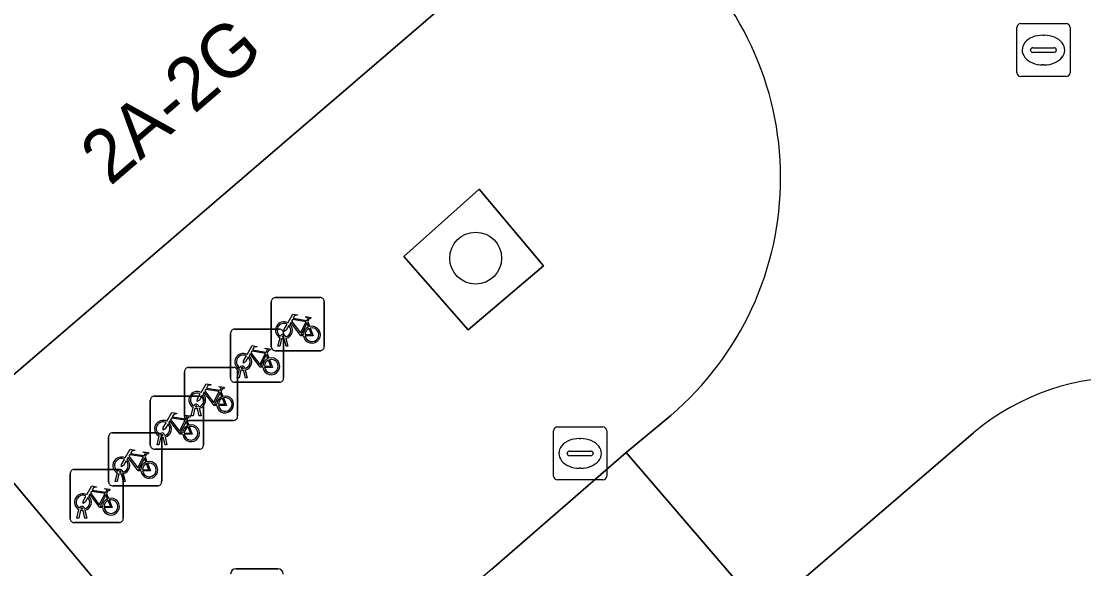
# Model space of a CAD drawing. Extents: x 160377 to 161131, y 383938 to 384853.
# Drawn here: x 160778.8 to 160798.81, y 384713.83 to 384724.15 of the extents above; entities that cross this region are included whole.
import ezdxf

# ---------------------------------------------------------------- set-up
doc = ezdxf.new("R2010")
doc.units = 0
for name, color, linetype in [('IMGEO_Boom', 7, 'Continuous'), ('IMGEO_Fietsenrek', 7, 'Continuous'), ('IMGEO_Groenvoorziening', 7, 'Continuous'), ('IMGEO_Lichtmast', 7, 'Continuous'), ('IMGEO_Pand', 7, 'Continuous'), ('IMGEO_Pand_nummerreeks', 7, 'Continuous'), ('IMGEO_Rijbaan_lokaal_open', 7, 'Continuous'), ('IMGEO_Rioolput', 7, 'Continuous'), ('IMGEO_Voetpad_open', 7, 'Continuous')]:
    doc.layers.add(name, color=color, linetype=linetype)

msp = doc.modelspace()

# ---------------------------------------------------------------- linework, layer by layer
at = {"layer": 'IMGEO_Boom'}
msp.add_circle((160787.358, 384719.682), 0.489, dxfattribs=at)
at = {"layer": 'IMGEO_Fietsenrek'}
for p, q in [((160783.584, 384718.938), (160784.425, 384718.938)), ((160784.425, 384718.938), (160783.584, 384718.938)), ((160783.509, 384718.013), (160783.509, 384718.854)), ((160783.509, 384718.854), (160783.509, 384718.013)), ((160784.509, 384718.863), (160784.509, 384718.022)), ((160784.509, 384718.022), (160784.509, 384718.863)), ((160784.196, 384718.487), (160784.232, 384718.392)), ((160782.818, 384718.343), (160783.659, 384718.343)), ((160783.659, 384718.343), (160782.818, 384718.343)), ((160783.743, 384718.268), (160783.743, 384717.427)), ((160783.743, 384717.427), (160783.743, 384718.268)), ((160782.743, 384717.418), (160782.743, 384718.259)), ((160782.743, 384718.259), (160782.743, 384717.418)), ((160783.636, 384718.022), (160783.675, 384718.182)), ((160783.705, 384718.17), (160783.67, 384718.022)), ((160783.747, 384718.194), (160783.746, 384718.198)), ((160783.788, 384718.022), (160783.754, 384718.164)), ((160783.778, 384718.205), (160783.779, 384718.198)), ((160783.786, 384718.168), (160783.821, 384718.022)), ((160783.43, 384717.892), (160783.466, 384717.797)), ((160784.434, 384717.938), (160783.593, 384717.938)), ((160783.593, 384717.938), (160784.434, 384717.938)), ((160783.67, 384718.022), (160783.636, 384718.022)), ((160783.821, 384718.022), (160783.788, 384718.022)), ((160781.876, 384716.699), (160781.876, 384717.54)), ((160781.876, 384717.54), (160781.876, 384716.699)), ((160781.951, 384717.624), (160782.792, 384717.624)), ((160782.792, 384717.624), (160781.951, 384717.624)), ((160782.87, 384717.427), (160782.909, 384717.587)), ((160782.876, 384717.549), (160782.876, 384716.708)), ((160782.876, 384716.708), (160782.876, 384717.549)), ((160782.939, 384717.575), (160782.904, 384717.427)), ((160782.981, 384717.599), (160782.98, 384717.603)), ((160783.022, 384717.427), (160782.988, 384717.569)), ((160783.012, 384717.61), (160783.013, 384717.603)), ((160783.02, 384717.573), (160783.055, 384717.427)), ((160783.668, 384717.343), (160782.827, 384717.343)), ((160782.827, 384717.343), (160783.668, 384717.343)), ((160782.904, 384717.427), (160782.87, 384717.427)), ((160783.055, 384717.427), (160783.022, 384717.427)), ((160781.308, 384717.082), (160782.149, 384717.082)), ((160782.149, 384717.082), (160781.308, 384717.082)), ((160782.563, 384717.173), (160782.599, 384717.078)), ((160781.233, 384716.157), (160781.233, 384716.998)), ((160781.233, 384716.998), (160781.233, 384716.157)), ((160782.003, 384716.708), (160782.042, 384716.868)), ((160782.114, 384716.88), (160782.113, 384716.884)), ((160782.145, 384716.891), (160782.146, 384716.884)), ((160782.233, 384717.007), (160782.233, 384716.166)), ((160782.233, 384716.166), (160782.233, 384717.007)), ((160782.037, 384716.708), (160782.003, 384716.708)), ((160782.072, 384716.856), (160782.037, 384716.708)), ((160782.155, 384716.708), (160782.121, 384716.85)), ((160782.153, 384716.854), (160782.188, 384716.708)), ((160782.188, 384716.708), (160782.155, 384716.708)), ((160781.92, 384716.631), (160781.956, 384716.536)), ((160782.801, 384716.624), (160781.96, 384716.624)), ((160781.96, 384716.624), (160782.801, 384716.624)), ((160780.447, 384715.466), (160780.447, 384716.307)), ((160780.447, 384716.307), (160780.447, 384715.466)), ((160780.522, 384716.391), (160781.363, 384716.391)), ((160781.363, 384716.391), (160780.522, 384716.391)), ((160781.36, 384716.166), (160781.399, 384716.326)), ((160781.429, 384716.314), (160781.394, 384716.166)), ((160781.447, 384716.316), (160781.447, 384715.475)), ((160781.447, 384715.475), (160781.447, 384716.316)), ((160781.471, 384716.338), (160781.47, 384716.342)), ((160781.512, 384716.166), (160781.478, 384716.308)), ((160781.502, 384716.349), (160781.503, 384716.342)), ((160781.51, 384716.312), (160781.545, 384716.166)), ((160782.158, 384716.082), (160781.317, 384716.082)), ((160781.317, 384716.082), (160782.158, 384716.082)), ((160781.394, 384716.166), (160781.36, 384716.166)), ((160781.545, 384716.166), (160781.512, 384716.166)), ((160781.134, 384715.94), (160781.17, 384715.845)), ((160779.799, 384715.7), (160780.64, 384715.7)), ((160780.64, 384715.7), (160779.799, 384715.7)), ((160779.724, 384714.775), (160779.724, 384715.616)), ((160779.724, 384715.616), (160779.724, 384714.775)), ((160780.574, 384715.475), (160780.613, 384715.635)), ((160780.608, 384715.475), (160780.574, 384715.475)), ((160780.643, 384715.623), (160780.608, 384715.475)), ((160780.685, 384715.647), (160780.684, 384715.651)), ((160780.726, 384715.475), (160780.692, 384715.617)), ((160780.716, 384715.658), (160780.717, 384715.651)), ((160780.724, 384715.625), (160780.724, 384714.784)), ((160780.724, 384714.784), (160780.724, 384715.625)), ((160780.724, 384715.621), (160780.759, 384715.475)), ((160780.759, 384715.475), (160780.726, 384715.475)), ((160781.372, 384715.391), (160780.531, 384715.391)), ((160780.531, 384715.391), (160781.372, 384715.391)), ((160780.411, 384715.249), (160780.447, 384715.154)), ((160779.851, 384714.784), (160779.89, 384714.944)), ((160779.92, 384714.932), (160779.885, 384714.784)), ((160779.962, 384714.956), (160779.961, 384714.96)), ((160780.003, 384714.784), (160779.969, 384714.926)), ((160779.993, 384714.967), (160779.994, 384714.96)), ((160780.001, 384714.93), (160780.036, 384714.784)), ((160780.649, 384714.7), (160779.808, 384714.7)), ((160779.808, 384714.7), (160780.649, 384714.7)), ((160779.885, 384714.784), (160779.851, 384714.784)), ((160780.036, 384714.784), (160780.003, 384714.784))]:
    msp.add_line(p, q, dxfattribs=at)
for points in [[(160783.822, 384718.464), (160783.917, 384718.628), (160784.003, 384718.614), (160784.005, 384718.605), (160783.949, 384718.594), (160783.922, 384718.549), (160784.178, 384718.508)], [(160784.118, 384718.22), (160784.068, 384718.22), (160783.877, 384718.471), (160783.858, 384718.439)], [(160784.165, 384718.483), (160783.908, 384718.524), (160783.891, 384718.495), (160784.058, 384718.275), (160784.165, 384718.483)], [(160784.178, 384718.508), (160784.203, 384718.557), (160784.197, 384718.561), (160784.174, 384718.565), (160784.162, 384718.572), (160784.161, 384718.575), (160784.163, 384718.58), (160784.258, 384718.565), (160784.26, 384718.555), (160784.25, 384718.542), (160784.238, 384718.536), (160784.224, 384718.542), (160784.196, 384718.487)], [(160783.843, 384718.412), (160783.791, 384718.322), (160783.751, 384718.297), (160783.752, 384718.344), (160783.807, 384718.438)], [(160784.213, 384718.385), (160784.183, 384718.462), (160784.074, 384718.244), (160784.117, 384718.244)], [(160784.147, 384718.244), (160784.267, 384718.243), (160784.223, 384718.357)], [(160784.243, 384718.364), (160784.298, 384718.219), (160784.148, 384718.219)], [(160783.056, 384717.869), (160783.151, 384718.033), (160783.237, 384718.019), (160783.239, 384718.01), (160783.183, 384717.999), (160783.156, 384717.954), (160783.412, 384717.913)], [(160783.352, 384717.625), (160783.302, 384717.625), (160783.111, 384717.876), (160783.092, 384717.844)], [(160783.399, 384717.888), (160783.142, 384717.929), (160783.125, 384717.9), (160783.292, 384717.68), (160783.399, 384717.888)], [(160783.412, 384717.913), (160783.437, 384717.962), (160783.431, 384717.966), (160783.408, 384717.97), (160783.396, 384717.977), (160783.395, 384717.98), (160783.397, 384717.985), (160783.492, 384717.97), (160783.494, 384717.96), (160783.484, 384717.947), (160783.472, 384717.941), (160783.458, 384717.947), (160783.43, 384717.892)], [(160783.077, 384717.817), (160783.025, 384717.727), (160782.985, 384717.702), (160782.986, 384717.749), (160783.041, 384717.843)], [(160783.447, 384717.79), (160783.417, 384717.867), (160783.308, 384717.649), (160783.351, 384717.649)], [(160783.381, 384717.649), (160783.501, 384717.648), (160783.457, 384717.762)], [(160783.477, 384717.769), (160783.532, 384717.624), (160783.382, 384717.624)], [(160782.189, 384717.15), (160782.284, 384717.314), (160782.37, 384717.3), (160782.372, 384717.291), (160782.316, 384717.28), (160782.289, 384717.235), (160782.545, 384717.194)], [(160782.21, 384717.098), (160782.158, 384717.008), (160782.118, 384716.983), (160782.119, 384717.03), (160782.174, 384717.124)], [(160782.485, 384716.906), (160782.435, 384716.906), (160782.244, 384717.157), (160782.225, 384717.125)], [(160782.532, 384717.169), (160782.275, 384717.21), (160782.258, 384717.181), (160782.425, 384716.961), (160782.532, 384717.169)], [(160782.58, 384717.071), (160782.55, 384717.148), (160782.441, 384716.93), (160782.484, 384716.93)], [(160782.545, 384717.194), (160782.57, 384717.243), (160782.564, 384717.247), (160782.541, 384717.251), (160782.529, 384717.258), (160782.528, 384717.261), (160782.53, 384717.266), (160782.625, 384717.251), (160782.627, 384717.241), (160782.617, 384717.228), (160782.605, 384717.222), (160782.591, 384717.228), (160782.563, 384717.173)], [(160782.514, 384716.93), (160782.634, 384716.929), (160782.59, 384717.043)], [(160782.61, 384717.05), (160782.665, 384716.905), (160782.515, 384716.905)], [(160781.546, 384716.608), (160781.641, 384716.772), (160781.727, 384716.758), (160781.729, 384716.749), (160781.673, 384716.738), (160781.646, 384716.693), (160781.902, 384716.652)], [(160781.889, 384716.627), (160781.632, 384716.668), (160781.615, 384716.639), (160781.782, 384716.419), (160781.889, 384716.627)], [(160781.902, 384716.652), (160781.927, 384716.701), (160781.921, 384716.705), (160781.898, 384716.709), (160781.886, 384716.716), (160781.885, 384716.719), (160781.887, 384716.724), (160781.982, 384716.709), (160781.984, 384716.699), (160781.974, 384716.686), (160781.962, 384716.68), (160781.948, 384716.686), (160781.92, 384716.631)], [(160781.567, 384716.556), (160781.515, 384716.466), (160781.475, 384716.441), (160781.476, 384716.488), (160781.531, 384716.582)], [(160781.842, 384716.364), (160781.792, 384716.364), (160781.601, 384716.615), (160781.582, 384716.583)], [(160781.937, 384716.529), (160781.907, 384716.606), (160781.798, 384716.388), (160781.841, 384716.388)], [(160781.871, 384716.388), (160781.991, 384716.387), (160781.947, 384716.501)], [(160781.967, 384716.508), (160782.022, 384716.363), (160781.872, 384716.363)], [(160780.76, 384715.917), (160780.855, 384716.081), (160780.941, 384716.067), (160780.943, 384716.058), (160780.887, 384716.047), (160780.86, 384716.002), (160781.116, 384715.961)], [(160780.781, 384715.865), (160780.729, 384715.775), (160780.689, 384715.75), (160780.69, 384715.797), (160780.745, 384715.891)], [(160781.056, 384715.673), (160781.006, 384715.673), (160780.815, 384715.924), (160780.796, 384715.892)], [(160781.103, 384715.936), (160780.846, 384715.977), (160780.829, 384715.948), (160780.996, 384715.728), (160781.103, 384715.936)], [(160781.151, 384715.838), (160781.121, 384715.915), (160781.012, 384715.697), (160781.055, 384715.697)], [(160781.116, 384715.961), (160781.141, 384716.01), (160781.135, 384716.014), (160781.112, 384716.018), (160781.1, 384716.025), (160781.099, 384716.028), (160781.101, 384716.033), (160781.196, 384716.018), (160781.198, 384716.008), (160781.188, 384715.995), (160781.176, 384715.989), (160781.162, 384715.995), (160781.134, 384715.94)], [(160781.085, 384715.697), (160781.205, 384715.696), (160781.161, 384715.81)], [(160781.181, 384715.817), (160781.236, 384715.672), (160781.086, 384715.672)], [(160780.037, 384715.226), (160780.132, 384715.39), (160780.218, 384715.376), (160780.22, 384715.367), (160780.164, 384715.356), (160780.137, 384715.311), (160780.393, 384715.27)], [(160780.38, 384715.245), (160780.123, 384715.286), (160780.106, 384715.257), (160780.273, 384715.037), (160780.38, 384715.245)], [(160780.393, 384715.27), (160780.418, 384715.319), (160780.412, 384715.323), (160780.389, 384715.327), (160780.377, 384715.334), (160780.376, 384715.337), (160780.378, 384715.342), (160780.473, 384715.327), (160780.475, 384715.317), (160780.465, 384715.304), (160780.453, 384715.298), (160780.439, 384715.304), (160780.411, 384715.249)], [(160780.058, 384715.174), (160780.006, 384715.084), (160779.966, 384715.059), (160779.967, 384715.106), (160780.022, 384715.2)], [(160780.333, 384714.982), (160780.283, 384714.982), (160780.092, 384715.233), (160780.073, 384715.201)], [(160780.428, 384715.147), (160780.398, 384715.224), (160780.289, 384715.006), (160780.332, 384715.006)], [(160780.362, 384715.006), (160780.482, 384715.005), (160780.438, 384715.119)], [(160780.458, 384715.126), (160780.513, 384714.981), (160780.363, 384714.981)]]:
    msp.add_lwpolyline(points, dxfattribs=at)
for centre, radius, start, end in [((160783.587, 384718.86), 0.0779, 92.4484, 184.2845), ((160783.587, 384718.86), 0.0779, 92.4484, 184.2845), ((160784.431, 384718.86), 0.0779, 2.4484, 94.2845), ((160784.431, 384718.86), 0.0779, 2.4484, 94.2845), ((160783.749, 384718.323), 0.159, 62.6766, 242.1369), ((160782.821, 384718.265), 0.0779, 92.4484, 184.2845), ((160782.821, 384718.265), 0.0779, 92.4484, 184.2845), ((160783.749, 384718.323), 0.129, 63.3192, 238.903), ((160783.665, 384718.265), 0.0779, 2.4484, 94.2845), ((160783.665, 384718.265), 0.0779, 2.4484, 94.2845), ((160783.749, 384718.323), 0.129, 283.6043, 43.4302), ((160783.749, 384718.323), 0.159, 283.5766, 46.6042), ((160784.276, 384718.239), 0.159, 113.3408, 178.3217), ((160784.276, 384718.239), 0.159, 187.0065, 105.7708), ((160784.276, 384718.239), 0.129, 113.923, 177.9556), ((160784.276, 384718.239), 0.129, 188.6715, 104.5883), ((160783.729, 384718.194), 0.0499, 12.8025, 158.6934), ((160783.749, 384718.323), 0.159, 253.9967, 271.7867), ((160783.729, 384718.194), 0.0174, 12.8025, 163.4502), ((160783.749, 384718.323), 0.129, 253.415, 269.0204), ((160782.983, 384717.728), 0.159, 62.6766, 242.1369), ((160783.587, 384718.016), 0.0779, 182.4484, 274.2845), ((160783.587, 384718.016), 0.0779, 182.4484, 274.2845), ((160784.431, 384718.016), 0.0779, 272.4484, 4.2845), ((160784.431, 384718.016), 0.0779, 272.4484, 4.2845), ((160782.983, 384717.728), 0.129, 63.3192, 238.903), ((160782.983, 384717.728), 0.129, 283.6043, 43.4302), ((160782.983, 384717.728), 0.159, 283.5766, 46.6042), ((160783.51, 384717.644), 0.159, 113.3408, 178.3217), ((160783.51, 384717.644), 0.159, 187.0065, 105.7708), ((160783.51, 384717.644), 0.129, 113.923, 177.9556), ((160783.51, 384717.644), 0.129, 188.6715, 104.5883), ((160781.954, 384717.546), 0.0779, 92.4484, 184.2845), ((160781.954, 384717.546), 0.0779, 92.4484, 184.2845), ((160782.798, 384717.546), 0.0779, 2.4484, 94.2845), ((160782.798, 384717.546), 0.0779, 2.4484, 94.2845), ((160782.963, 384717.599), 0.0499, 12.8025, 158.6934), ((160782.983, 384717.728), 0.159, 253.9967, 271.7867), ((160782.963, 384717.599), 0.0174, 12.8025, 163.4502), ((160782.983, 384717.728), 0.129, 253.415, 269.0204), ((160782.821, 384717.421), 0.0779, 182.4484, 274.2845), ((160782.821, 384717.421), 0.0779, 182.4484, 274.2845), ((160783.665, 384717.421), 0.0779, 272.4484, 4.2845), ((160783.665, 384717.421), 0.0779, 272.4484, 4.2845), ((160781.311, 384717.004), 0.0779, 92.4484, 184.2845), ((160781.311, 384717.004), 0.0779, 92.4484, 184.2845), ((160782.116, 384717.009), 0.159, 62.6766, 242.1369), ((160782.116, 384717.009), 0.129, 63.3192, 238.903), ((160782.116, 384717.009), 0.129, 283.6043, 43.4302), ((160782.155, 384717.004), 0.0779, 2.4484, 94.2845), ((160782.155, 384717.004), 0.0779, 2.4484, 94.2845), ((160782.116, 384717.009), 0.159, 283.5766, 46.6042), ((160782.643, 384716.925), 0.159, 113.3408, 178.3217), ((160782.643, 384716.925), 0.159, 187.0065, 105.7708), ((160782.096, 384716.88), 0.0499, 12.8025, 158.6934), ((160782.096, 384716.88), 0.0174, 12.8025, 163.4502), ((160782.116, 384717.009), 0.129, 253.415, 269.0204), ((160782.643, 384716.925), 0.129, 113.923, 177.9556), ((160782.643, 384716.925), 0.129, 188.6715, 104.5883), ((160781.954, 384716.702), 0.0779, 182.4484, 274.2845), ((160781.954, 384716.702), 0.0779, 182.4484, 274.2845), ((160782.116, 384717.009), 0.159, 253.9967, 271.7867), ((160782.798, 384716.702), 0.0779, 272.4484, 4.2845), ((160782.798, 384716.702), 0.0779, 272.4484, 4.2845), ((160781.473, 384716.467), 0.159, 62.6766, 242.1369), ((160781.473, 384716.467), 0.129, 63.3192, 238.903), ((160781.473, 384716.467), 0.129, 283.6043, 43.4302), ((160781.473, 384716.467), 0.159, 283.5766, 46.6042), ((160782, 384716.383), 0.159, 113.3408, 178.3217), ((160782, 384716.383), 0.159, 187.0065, 105.7708), ((160782, 384716.383), 0.129, 113.923, 177.9556), ((160782, 384716.383), 0.129, 188.6715, 104.5883), ((160780.525, 384716.313), 0.0779, 92.4484, 184.2845), ((160780.525, 384716.313), 0.0779, 92.4484, 184.2845), ((160781.369, 384716.313), 0.0779, 2.4484, 94.2845), ((160781.369, 384716.313), 0.0779, 2.4484, 94.2845), ((160781.453, 384716.338), 0.0499, 12.8025, 158.6934), ((160781.473, 384716.467), 0.159, 253.9967, 271.7867), ((160781.453, 384716.338), 0.0174, 12.8025, 163.4502), ((160781.473, 384716.467), 0.129, 253.415, 269.0204), ((160781.311, 384716.16), 0.0779, 182.4484, 274.2845), ((160781.311, 384716.16), 0.0779, 182.4484, 274.2845), ((160782.155, 384716.16), 0.0779, 272.4484, 4.2845), ((160782.155, 384716.16), 0.0779, 272.4484, 4.2845), ((160780.687, 384715.776), 0.159, 62.6766, 242.1369), ((160780.687, 384715.776), 0.129, 63.3192, 238.903), ((160780.687, 384715.776), 0.159, 283.5766, 46.6042), ((160779.802, 384715.622), 0.0779, 92.4484, 184.2845), ((160779.802, 384715.622), 0.0779, 92.4484, 184.2845), ((160780.667, 384715.647), 0.0499, 12.8025, 158.6934), ((160780.646, 384715.622), 0.0779, 2.4484, 94.2845), ((160780.646, 384715.622), 0.0779, 2.4484, 94.2845), ((160780.687, 384715.776), 0.129, 283.6043, 43.4302), ((160781.214, 384715.692), 0.159, 113.3408, 178.3217), ((160781.214, 384715.692), 0.159, 187.0065, 105.7708), ((160781.214, 384715.692), 0.129, 113.923, 177.9556), ((160781.214, 384715.692), 0.129, 188.6715, 104.5883), ((160780.687, 384715.776), 0.159, 253.9967, 271.7867), ((160780.667, 384715.647), 0.0174, 12.8025, 163.4502), ((160780.687, 384715.776), 0.129, 253.415, 269.0204), ((160781.369, 384715.469), 0.0779, 272.4484, 4.2845), ((160781.369, 384715.469), 0.0779, 272.4484, 4.2845), ((160780.525, 384715.469), 0.0779, 182.4484, 274.2845), ((160780.525, 384715.469), 0.0779, 182.4484, 274.2845), ((160779.964, 384715.085), 0.159, 62.6766, 242.1369), ((160779.964, 384715.085), 0.129, 63.3192, 238.903), ((160779.964, 384715.085), 0.129, 283.6043, 43.4302), ((160779.964, 384715.085), 0.159, 283.5766, 46.6042), ((160780.491, 384715.001), 0.159, 113.3408, 178.3217), ((160780.491, 384715.001), 0.159, 187.0065, 105.7708), ((160780.491, 384715.001), 0.129, 113.923, 177.9556), ((160780.491, 384715.001), 0.129, 188.6715, 104.5883), ((160779.944, 384714.956), 0.0499, 12.8025, 158.6934), ((160779.964, 384715.085), 0.159, 253.9967, 271.7867), ((160779.944, 384714.956), 0.0174, 12.8025, 163.4502), ((160779.964, 384715.085), 0.129, 253.415, 269.0204), ((160779.802, 384714.778), 0.0779, 182.4484, 274.2845), ((160779.802, 384714.778), 0.0779, 182.4484, 274.2845), ((160780.646, 384714.778), 0.0779, 272.4484, 4.2845), ((160780.646, 384714.778), 0.0779, 272.4484, 4.2845)]:
    msp.add_arc(centre, radius, start, end, dxfattribs=at)
at = {"layer": 'IMGEO_Groenvoorziening'}
for points in [[(160786.006, 384719.715), (160787.218, 384718.33), (160788.635, 384719.534), (160787.424, 384720.984)], [(160775.005, 384713.189), (160777.656, 384710.177), (160780.805, 384712.887), (160778.241, 384715.937)]]:
    msp.add_lwpolyline(points, close=True, dxfattribs=at)
at = {"layer": 'IMGEO_Lichtmast'}
for p, q in [((160782.845, 384713.83), (160783.635, 384713.83)), ((160783.635, 384713.83), (160782.845, 384713.83))]:
    msp.add_line(p, q, dxfattribs=at)
for centre, start, end in [((160782.845, 384713.73), 90, 180), ((160782.845, 384713.73), 90, 180), ((160783.635, 384713.73), 0, 90), ((160783.635, 384713.73), 360, 90)]:
    msp.add_arc(centre, 0.1, start, end, dxfattribs=at)
at = {"layer": 'IMGEO_Pand'}
msp.add_lwpolyline([(160772.584, 384738.148), (160766.767, 384731.281), (160777.23, 384722.416), (160774.593, 384720.151), (160777.636, 384716.609), (160787.751, 384725.299)], close=True, dxfattribs=at)
at = {"layer": 'IMGEO_Rijbaan_lokaal_open'}
msp.add_lwpolyline([(160791.033, 384716.72), (160790.191, 384716.021), (160792.784, 384713.001), (160796.73, 384716.389)], dxfattribs=at)
msp.add_lwpolyline([(160776.104, 384698.722), (160776.197, 384698.802), (160783.296, 384704.898), (160788.851, 384709.645), (160792.784, 384713.001), (160790.191, 384716.021), (160787.662, 384713.822), (160747.816, 384679.764), (160746.968, 384679.053), (160749.555, 384676.053), (160752.031, 384678.15), (160762.273, 384686.91), (160775.903, 384698.55)], close=True, dxfattribs=at)
for centre, radius, start, end in [((160787.224, 384721.194), 5.876, 310.4128, 49.8045), ((160799.601, 384712.98), 4.457, 46.1838, 130.1049)]:
    msp.add_arc(centre, radius, start, end, dxfattribs=at)
at = {"layer": 'IMGEO_Rioolput'}
for p, q in [((160797.622, 384724.102), (160798.474, 384724.102)), ((160797.547, 384723.176), (160797.547, 384724.028)), ((160798.035, 384723.882), (160798.06, 384723.882)), ((160798.548, 384724.028), (160798.548, 384723.176)), ((160797.806, 384723.596), (160797.806, 384723.608)), ((160798.244, 384723.559), (160797.846, 384723.559)), ((160797.849, 384723.645), (160798.247, 384723.645)), ((160798.29, 384723.608), (160798.29, 384723.596)), ((160798.058, 384723.322), (160798.033, 384723.322)), ((160798.474, 384723.102), (160797.622, 384723.102)), ((160788.9, 384716.503), (160789.752, 384716.503)), ((160788.825, 384715.577), (160788.825, 384716.429)), ((160789.313, 384716.283), (160789.338, 384716.283)), ((160789.826, 384716.429), (160789.826, 384715.577)), ((160789.084, 384715.997), (160789.084, 384716.009)), ((160789.522, 384715.96), (160789.124, 384715.96)), ((160789.127, 384716.046), (160789.525, 384716.046)), ((160789.568, 384716.009), (160789.568, 384715.997)), ((160789.336, 384715.723), (160789.311, 384715.723)), ((160789.752, 384715.503), (160788.9, 384715.503))]:
    msp.add_line(p, q, dxfattribs=at)
for points in [[(160797.622, 384724.102), (160798.474, 384724.102)], [(160797.547, 384723.176), (160797.547, 384724.028)], [(160798.548, 384724.028), (160798.548, 384723.176)], [(160798.474, 384723.102), (160797.622, 384723.102)], [(160788.9, 384716.503), (160789.752, 384716.503)], [(160788.825, 384715.577), (160788.825, 384716.429)], [(160789.826, 384716.429), (160789.826, 384715.577)], [(160789.752, 384715.503), (160788.9, 384715.503)]]:
    msp.add_lwpolyline(points, dxfattribs=at)
for centre, radius, start, end in [((160797.624, 384724.026), 0.0765, 91.552, 178.448), ((160797.624, 384724.026), 0.0765, 91.552, 178.448), ((160798.472, 384724.026), 0.0765, 1.552, 88.448), ((160798.472, 384724.026), 0.0765, 1.552, 88.448), ((160797.846, 384723.605), 0.0403, 85.8775, 175.7526), ((160797.843, 384723.595), 0.0366, 178.938, 274.7102), ((160798.247, 384723.602), 0.043, 264.8664, 352.4533), ((160798.251, 384723.607), 0.0386, 1.7309, 96.639), ((160797.624, 384723.178), 0.0765, 181.552, 268.448), ((160797.624, 384723.178), 0.0765, 181.552, 268.448), ((160798.472, 384723.178), 0.0765, 271.552, 358.448), ((160798.472, 384723.178), 0.0765, 271.552, 358.448), ((160788.902, 384716.427), 0.0765, 91.552, 178.448), ((160788.902, 384716.427), 0.0765, 91.552, 178.448), ((160789.75, 384716.427), 0.0765, 1.552, 88.448), ((160789.75, 384716.427), 0.0765, 1.552, 88.448), ((160789.124, 384716.006), 0.0403, 85.8775, 175.7526), ((160789.121, 384715.996), 0.0366, 178.938, 274.7102), ((160789.525, 384716.003), 0.043, 264.8664, 352.4533), ((160789.529, 384716.008), 0.0386, 1.7309, 96.639), ((160788.902, 384715.579), 0.0765, 181.552, 268.448), ((160788.902, 384715.579), 0.0765, 181.552, 268.448), ((160789.75, 384715.579), 0.0765, 271.552, 358.448), ((160789.75, 384715.579), 0.0765, 271.552, 358.448)]:
    msp.add_arc(centre, radius, start, end, dxfattribs=at)
for centre, major_axis, ratio, start_param, end_param in [((160798.034, 384723.602), (-0.387, 0.002), 0.722429, 4.712389, 7.853982), ((160798.059, 384723.602), (-0.39, 0.002), 0.717154, 1.570796, 4.712389), ((160789.312, 384716.003), (-0.387, 0.002), 0.722429, 4.712389, 7.853982), ((160789.337, 384716.003), (-0.39, 0.002), 0.717154, 1.570796, 4.712389)]:
    msp.add_ellipse(centre, major_axis=major_axis, ratio=ratio, start_param=start_param, end_param=end_param, dxfattribs=at)
at = {"layer": 'IMGEO_Voetpad_open'}
for points in [[(160791.016, 384725.682), (160789.165, 384727.388), (160787.751, 384725.299), (160777.636, 384716.609), (160778.241, 384715.937), (160780.805, 384712.887), (160777.656, 384710.177), (160775.005, 384713.189), (160771.946, 384710.593), (160774.543, 384707.557), (160768.916, 384702.739), (160766.33, 384705.795), (160764.82, 384704.513), (160767.389, 384701.434), (160741.85, 384679.645), (160739.267, 384682.699), (160738.675, 384683.373), (160735.871, 384680.867), (160737.336, 384679.16), (160737.593, 384678.861)], [(160787.662, 384713.822), (160790.191, 384716.021), (160791.033, 384716.72)], [(160796.73, 384716.389), (160792.784, 384713.001), (160788.851, 384709.645), (160783.296, 384704.898)]]:
    msp.add_lwpolyline(points, dxfattribs=at)
msp.add_lwpolyline([(160786.006, 384719.715), (160787.424, 384720.984), (160788.635, 384719.534), (160787.218, 384718.33)], close=True, dxfattribs=at)
for centre, radius, start, end in [((160787.224, 384721.194), 5.876, 310.4128, 49.8045), ((160799.601, 384712.98), 4.457, 46.1838, 130.1049)]:
    msp.add_arc(centre, radius, start, end, dxfattribs=at)

# ---------------------------------------------------------------- texts
at = {"layer": 'IMGEO_Pand_nummerreeks'}
msp.add_text('2A-2G', height=1, rotation=40.6685, dxfattribs=at).set_placement((160780.477, 384721.027))

doc.saveas('drawing.dxf')
